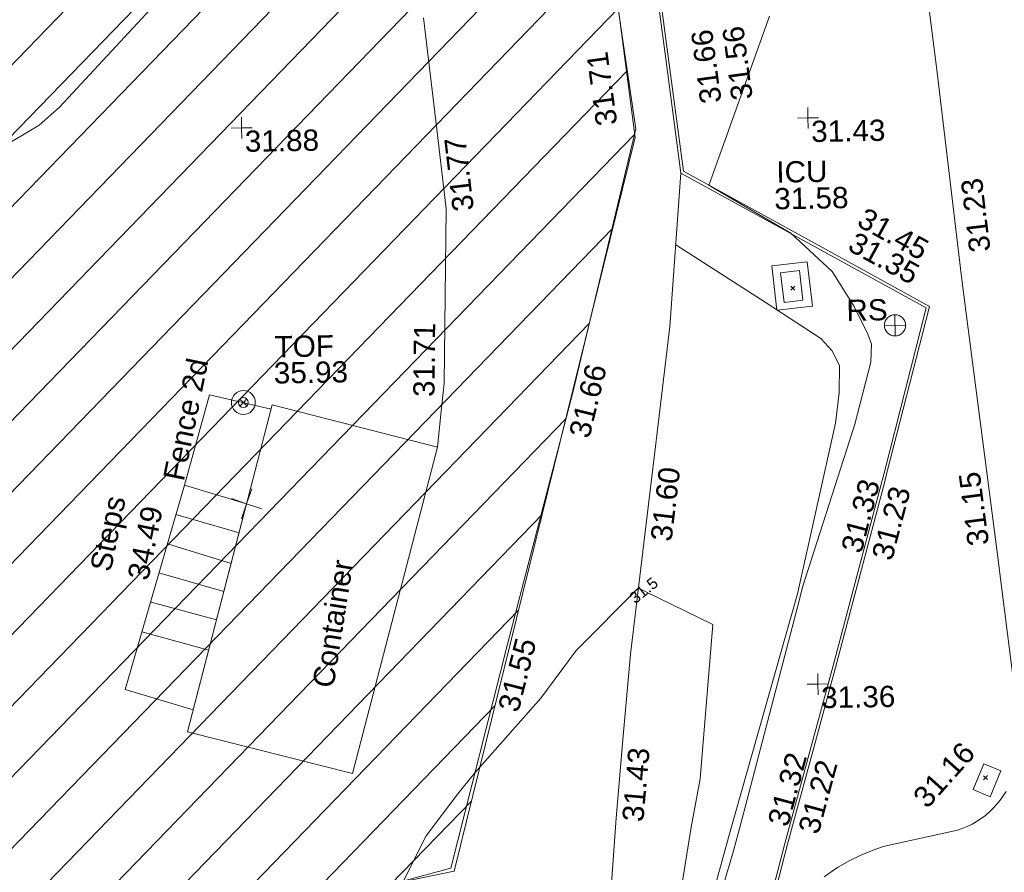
# Model space of a CAD drawing. Header units: millimetres. Extents: x -287732 to 520720, y -103372 to 287754.
# Tile 313 of 380: x 201567 to 218949, y 135038 to 150097. Entities that reach past the tile are written whole.
import ezdxf

# ---------------------------------------------------------------- set-up
doc = ezdxf.new("R2010")
doc.units = ezdxf.units.MM
doc.linetypes.add('IMPORT-HIDDEN2 _3_', pattern=[4762.5, 3175, -1587.5])
doc.linetypes.add('IMPORT-UG_ELEC_STREET LIGHTING_QLB2 _2_', pattern=[2700, 1500, -300.0000000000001, 0, -250, 150, -300.0000000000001, 0, -200])
for name, color, linetype, lineweight, true_color in [('00__TOPO__TOP_OF_FENCE_SYMBOL', 7, 'Continuous', 9, 0x666666), ('00_TOPO_FURN_SIGN', 7, 'Continuous', 9, 0x666666), ('00_UAV_CONCRETE', 9, 'Continuous', 9, 0x808080), ('00_UAV_FENCE', 7, 'Continuous', 9, 0x264c2f), ('00_UAV_FENCE_2D', 7, 'Continuous', 9, 0x264c2f), ('00_UAV_FORM_LINES', 7, 'Continuous', 9, 0x666666), ('00_UAV_FURN_SIGN', 6, 'Continuous', 9, 0xff00ff), ('00_UAV_KERB_BOTTOM', 1, 'Continuous', 9, 0xff0000), ('00_UAV_KERB_TOP', 7, 'Continuous', 9, 0xa500a5), ('00_UAV_LEVEL_SPOT', 7, 'Continuous', 9, 0x666666), ('00_UAV_PARKING', 4, 'Continuous', 9, 0x00ffff), ('00_UAV_SERV_GULLY', 7, 'Continuous', 9, 0x5252a5), ('00_UAV_SERV_IC', 5, 'Continuous', 9, 0x0000ff), ('00_UAV_STEPS', 7, 'Continuous', 9, 0x666666), ('00_UAV_TOP_OF_FENCE', 6, 'Continuous', 9, 0xff00ff), ('01_DTM_CONTOUR_MNR', 7, 'Continuous', 9, 0xa5a552), ('01_DTM_CONTOUR_MNR_LABELS', 7, 'Continuous', 9, 0xa5a552), ('12333-PUM-2D-U-0001-C01 - Rev2_REVIT IMPORT_dwg', 7, 'Continuous', 9, 0x767676), ('PUM-CHAMBER EXTENTS', 6, 'IMPORT-HIDDEN2 _3_', 9, 0xff00ff), ('PUM-UNABLE TO SURVEY', 190, 'Continuous', 9, 0x7f00ff)]:
    doc.layers.add(name, color=color, linetype=linetype, lineweight=lineweight, true_color=true_color)
for name, color, linetype, lineweight in [('00_UAV_CONTAINER', 7, 'Continuous', 9), ('00_UAV_SURFACE', 7, 'Continuous', 9), ('GEN-TEXT', 7, 'Continuous', 9)]:
    doc.layers.add(name, color=color, linetype=linetype, lineweight=lineweight)
doc.styles.add('Swis721 Lt BT_1', font='swissl.ttf', dxfattribs={"height": 200})
doc.styles.add('Swis721 Lt BT_2', font='swissl.ttf', dxfattribs={"height": 375})

# ---------------------------------------------------------------- blocks, each defined once
blk = doc.blocks.new('12333-PUM-2D-U-0001-C01 - Rev2_REVIT IMPORT_dwg_MSL_RoadSign_SYM-2077242-Site Location Plan Proposed')
at = {"layer": '00_TOPO_FURN_SIGN', "color": 254, "true_color": 0xcccccc}
for p, q in [((-0.2287617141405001, -500.0000000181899), (-0.2287617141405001, 499.9999999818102)), ((-500.2287617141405, 0), (499.7712382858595, 0))]:
    blk.add_line(p, q, dxfattribs=at)
blk.add_circle((-0.2287617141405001, 0), 500.0000000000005, dxfattribs=at)
blk = doc.blocks.new('12333-PUM-2D-U-0001-C01 - Rev2_REVIT IMPORT_dwg_MSL_Node_Linework_1-2077247-Site Location Plan Proposed')
at = {"layer": '00_UAV_STEPS', "color": 254, "true_color": 0xcccccc, "flags": 128}
for points in [[(256.5421955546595, 704.8438894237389), (0, 0), (-704.8438894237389, 256.5421955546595)], [(704.8438894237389, -256.5421955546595), (0, 0), (-256.5421955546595, -704.8438894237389)]]:
    blk.add_lwpolyline(points, dxfattribs=at)
blk = doc.blocks.new('12333-PUM-2D-U-0001-C01 - Rev2_REVIT IMPORT_dwg_MSL_Node_LineworkTOF-2077248-Site Location Plan Proposed')
at = {"layer": '00__TOPO__TOP_OF_FENCE_SYMBOL', "color": 254, "true_color": 0xcccccc, "flags": 128}
for points in [[(165.3591892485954, 165.3591892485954), (0, 0), (-165.3591892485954, 165.3591892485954)], [(165.3591892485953, -165.3591892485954), (0, 0), (-165.3591892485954, -165.3591892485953)]]:
    blk.add_lwpolyline(points, dxfattribs=at)
at = {"layer": '00__TOPO__TOP_OF_FENCE_SYMBOL', "color": 254, "true_color": 0xcccccc}
for radius in [562.5594001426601, 233.853208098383]:
    blk.add_circle((0, 0), radius, dxfattribs=at)
blk = doc.blocks.new('12333-PUM-2D-U-0001-C01 - Rev2_REVIT IMPORT_dwg_UAV-2077255-Site Location Plan Proposed')
at = {"layer": '00_UAV_LEVEL_SPOT', "color": 254, "true_color": 0xcccccc, "flags": 128}
for points in [[(500.0000000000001, 0), (0, 0), (0, 500.0000000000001)], [(0, -500.0000000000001), (0, 0), (-500.0000000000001, 0)]]:
    blk.add_lwpolyline(points, dxfattribs=at)
blk = doc.blocks.new('12333-PUM-2D-U-0001-C01 - Rev2_REVIT IMPORT_dwg_MGS62954_T2_Galway_ITM_3d_Rev1-2077680-Site Location Plan Proposed')
at = {"layer": '00_UAV_CONCRETE', "color": 254, "true_color": 0xcccccc, "flags": 128}
blk.add_lwpolyline([(534119943.6530001, 725697462.774), (534120020.6530001, 725696676.774), (534119390.6656227, 725696615.0576794), (534119313.6656227, 725697401.0576795)], close=True, dxfattribs=at)
at = {"layer": '00_UAV_CONTAINER', "color": 254, "true_color": 0xcccccc, "flags": 128}
blk.add_lwpolyline([(534108860.311, 725689352.8785), (534110454.311, 725695096.8785), (534113356.3110001, 725694303.8785), (534111758.3110001, 725688565.8785)], close=True, dxfattribs=at)
at = {"layer": '00_UAV_FENCE', "color": 254, "true_color": 0xcccccc, "flags": 128}
blk.add_lwpolyline([(534114553.873535, 725720679.9188492), (534114952.7900001, 725716698.6395001), (534115066.0952614, 725715711.0433478), (534115463.7900001, 725712244.6395), (534115627.3845999, 725710744.8716956), (534116006.7900002, 725707266.6395), (534116198.1602979, 725705780.1131842), (534116835.937072, 725700825.9903733), (534116960.311, 725699859.8785), (534115953.3150575, 725695962.9479376), (534115769.311, 725695250.8785001), (534114630.6823692, 725691142.6329396), (534114529.3110002, 725690776.8785), (534113464.311, 725686864.8784999), (534112917.2098656, 725686724.0475677), (534111137.3110002, 725686265.8785001), (534108066.5445354, 725685517.0495839), (534107352.311, 725685342.8784999), (534103927.8740001, 725684823.1450002)], dxfattribs=at)
at = {"layer": '00_UAV_FENCE_2D', "color": 254, "true_color": 0xcccccc, "flags": 128}
blk.add_lwpolyline([(534108880.3110001, 725693710.8785), (534109348.311, 725695297.8785), (534110434.0899269, 725695024.0115963)], dxfattribs=at)
at = {"layer": '00_UAV_FORM_LINES', "color": 254, "true_color": 0xcccccc, "flags": 128}
blk.add_lwpolyline([(534117626.3381698, 725697803.2528993), (534119185.311, 725696762.8784999), (534120158.311, 725696104.8785001), (534120347.311, 725695888.8785001), (534120478.311, 725695620.8785001), (534120468.3110001, 725695136.8785), (534120391.311, 725694599.8785), (534119669.3110001, 725691597.8785), (534118404.311, 725687421.8785), (534117744.311, 725685172.8785), (534117613.3110001, 725684812.8785), (534117460.311, 725684575.8784999), (534117341.3110001, 725684375.8785), (534117103.311, 725684153.8785001), (534116839.311, 725683981.8785), (534116058.6530001, 725683882.7739999)], dxfattribs=at)
at = {"layer": '00_UAV_KERB_BOTTOM', "color": 254, "true_color": 0xcccccc, "flags": 128}
blk.add_lwpolyline([(534117393.6255001, 725702506.7915003), (534117557.3537491, 725701082.9404781), (534117785.6255001, 725699097.7915001), (534120386.0158411, 725697609.0045614), (534122087.6255001, 725696634.7915002), (534121284.0863377, 725693707.0930426), (534121243.6530001, 725693559.774), (534120315.6530002, 725690286.7740002), (534119913.4315583, 725688898.6631132), (534119415.653, 725687180.7740002), (534118838.6530001, 725685093.774), (534118791.3194866, 725684904.6343244), (534118755.9555534, 725684712.8957769), (534118732.7007661, 725684519.3150618), (534118721.6332021, 725684324.1131606), (534118722.8580043, 725684129.1445009), (534118727.7332522, 725684058.7174454), (534118736.3225732, 725683934.6374732), (534118756.6530001, 725683774.774), (534119135.6530002, 725680700.7740002), (534119333.7450456, 725679096.1732526), (534119441.9064115, 725678220.0360612)], dxfattribs=at)
at = {"layer": '00_UAV_KERB_TOP', "color": 254, "true_color": 0xcccccc, "flags": 128}
blk.add_lwpolyline([(534117343.9238005, 725702501.3320494), (534117506.1676008, 725701090.3904282), (534117738.8411013, 725699066.961951), (534120305.8899017, 725697597.2638581), (534122029.1517684, 725696610.6543795), (534121232.2203448, 725693707.0312463), (534121195.4917787, 725693573.210555), (534120267.5884286, 725690300.5514339), (534119861.372771, 725688898.6560644), (534119367.5428863, 725687194.3942626), (534118790.2976042, 725685106.5070808), (534118742.4338273, 725684915.2485285), (534118706.4998873, 725684720.4194802), (534118682.9637417, 725684524.4966453), (534118682.7774443, 725684522.3863846), (534118671.6243178, 725684325.3703468), (534118672.8688617, 725684127.2591226), (534118677.6410295, 725684058.321143), (534118686.5410372, 725683929.7530437), (534118707.0404362, 725683768.5608975), (534119086.0287455, 725680694.6557202), (534119283.4172621, 725679095.753749), (534119392.2062801, 725678214.5323977)], dxfattribs=at)
at = {"layer": '00_UAV_PARKING', "color": 254, "true_color": 0xcccccc, "flags": 128}
blk.add_lwpolyline([(534113243.3110001, 725701888.8785), (534113443.8404932, 725699919.1425767), (534113587.311, 725698509.8785), (534113495.3110001, 725695428.8784999), (534113434.1240752, 725694933.6605805), (534113356.3110001, 725694303.8785)], dxfattribs=at)
at = {"layer": '00_UAV_SERV_GULLY', "color": 254, "true_color": 0xcccccc, "flags": 128}
blk.add_lwpolyline([(534122705.6530001, 725688088.774), (534122905.6530002, 725688542.774), (534123204.231658, 725688411.2415515), (534123004.2316581, 725687957.2415515)], close=True, dxfattribs=at)
at = {"layer": '00_UAV_SERV_IC', "color": 254, "true_color": 0xcccccc, "flags": 128}
blk.add_lwpolyline([(534119801.6530001, 725697306.774), (534119852.6530001, 725696783.7740002), (534119520.3653867, 725696751.3711927), (534119469.3653868, 725697274.3711926)], close=True, dxfattribs=at)
at = {"layer": '00_UAV_STEPS', "color": 254, "true_color": 0xcccccc}
for p, q in [((534108720.5845589, 725693194.1756831), (534109830.9197102, 725692850.4797735)), ((534108560.6479479, 725692676.7929828), (534109681.515377, 725692312.0992908)), ((534108403.5792097, 725692168.6876318), (534109544.8191289, 725691819.5125604)), ((534108259.311, 725691654.8784999), (534109406.3340347, 725691320.4796982)), ((534108082.1664166, 725691128.9418367), (534109258.0737593, 725690786.221843))]:
    blk.add_line(p, q, dxfattribs=at)
at = {"layer": '00_UAV_STEPS', "color": 254, "true_color": 0xcccccc, "flags": 128}
blk.add_lwpolyline([(534107769.311, 725690116.8785), (534108880.3110001, 725693710.8785), (534109972.3543692, 725693360.141431), (534108967.6315855, 725689739.6096435)], close=True, dxfattribs=at)
at = {"layer": '00_UAV_SURFACE', "color": 254, "true_color": 0xcccccc, "flags": 128}
for points in [[(534120054.2553489, 725686596.8213005), (534120235.6530001, 725686718.7740002), (534120304.3500625, 725686760.7886997), (534120495.5498071, 725686866.7142702), (534120693.0233844, 725686960.4252894), (534120895.9914562, 725687041.5519224), (534121103.6530001, 725687109.774), (534122418.6530002, 725687376.774), (534122504.7768515, 725687404.6538094), (534122592.4221207, 725687439.1213171), (534122677.7302095, 725687479.0241033), (534122708.2677343, 725687495.7206123), (534122760.3644454, 725687524.2046894), (534122839.9987093, 725687574.4847687), (534122916.3187206, 725687629.6659086), (534122989.0232794, 725687689.5303341), (534123057.8254541, 725687753.8417882), (534123122.4537137, 725687822.3464622), (534123182.6530001, 725687894.7740002), (534123236.6839888, 725687968.6439238), (534123287.4717743, 725688047.9553553)], [(534123508.6530002, 725689478.774), (534123213.2305275, 725692180.4923568), (534123212.6530002, 725692185.774), (534122723.6530001, 725696545.774), (534122662.1339337, 725697149.3761891), (534122293.6530002, 725700764.7740002), (534122145.3082206, 725702120.3599124), (534121766.6255001, 725705580.7915002), (534121624.1465514, 725707090.9574785), (534121509.6255002, 725708304.7915002), (534121043.185101, 725712054.1049786), (534120995.7365, 725712435.5035002), (534120517.3910529, 725717021.7021168), (534120510.7365002, 725717085.5035002), (534120154.7365, 725720356.5035001), (534119973.317086, 725721988.0633637), (534119706.7365001, 725724385.5035001), (534119411.7552998, 725726952.6371888), (534119299.7365, 725727927.5035001), (534118987.7365, 725730690.5035001), (534118821.7846175, 725731911.409681), (534118516.1087185, 725734160.2639198)], [(534117738.8411013, 725699066.961951), (534117497.6530001, 725696357.7740002), (534117184.7016305, 725694101.229914), (534117117.6530001, 725693617.7740003), (534116699.6530001, 725690584.774), (534116549.1644946, 725689145.6653785), (534116397.6530001, 725687696.7740002), (534116083.9751624, 725684167.6669992), (534116058.6530001, 725683882.774), (534116072.1099803, 725683297.7239317)]]:
    blk.add_lwpolyline(points, dxfattribs=at)
at = {"layer": '01_DTM_CONTOUR_MNR', "color": 254, "true_color": 0xcccccc, "flags": 128}
for points in [[(534108430.0000002, 725702123.1250001), (534106789.9033816, 725700420.0000001), (534106430.0000002, 725700109.45), (534105722.834891, 725699712.8348911), (534104430.0000002, 725699207.2582481), (534102809.0123458, 725698799.0123458), (534102430.0000002, 725698729.5238096), (534100430.0000002, 725698420.0000001), (534098430.0000002, 725698020), (534097894.2857143, 725697884.2857145), (534096430.0000002, 725697348.5714285), (534095168.6409434, 725696762.9404379), (534094430.0000002, 725696420.0000001), (534092430.0000002, 725695491.4285716), (534090904.8062016, 725694894.8062017), (534090430.0000002, 725694762.8571428), (534088430.0000002, 725694420.0000001)], [(534119349.6060444, 725701810.1406986), (534118413.708517, 725699330.079142), (534118230, 725698840.0000001), (534118306.7821193, 725698796.5123876), (534119660.0000001, 725697970.0000002), (534120377.2683097, 725697282.1636063), (534120759.1253928, 725696654.2593148), (534120990.2530889, 725696164.394181), (534121053.185577, 725695986.0991751), (534121031.6970114, 725695669.2914145), (534120731.484819, 725694577.6285402), (534120634.6699532, 725694288.8764795), (534119759.6209477, 725691715.3942922), (534119705.1021506, 725691523.9453406), (534118678.6066979, 725687849.0841123), (534118547.1342914, 725687385.1124878), (534118457.1273074, 725687081.630565), (534117853.9442688, 725685163.4888989)], [(534117410.1984583, 725685792.6850004), (534117719.8030635, 725687515.2275711), (534117891.2320682, 725688365.7098029), (534118162.9797048, 725691082.4374747), (534116958.0138819, 725691699.7840266), (534116860, 725691750.0000001), (534115741.2794233, 725690668.3613435), (534115102.8288413, 725689836.5172029), (534113920.0000001, 725688540.0000001), (534113611.9873922, 725688175.708914), (534113038.9853312, 725687442.206858), (534112622.6786016, 725686651.9020642)]]:
    blk.add_lwpolyline(points, dxfattribs=at)
at = {"xscale": 0.375, "yscale": 0.375, "zscale": 0.375}
for name, p in [('12333-PUM-2D-U-0001-C01 - Rev2_REVIT IMPORT_dwg_UAV-2077255-Site Location Plan Proposed', (534110000.0000001, 725700000)), ('12333-PUM-2D-U-0001-C01 - Rev2_REVIT IMPORT_dwg_UAV-2077255-Site Location Plan Proposed', (534120000, 725700000)), ('12333-PUM-2D-U-0001-C01 - Rev2_REVIT IMPORT_dwg_MSL_RoadSign_SYM-2077242-Site Location Plan Proposed', (534121472.3967857, 725696311.8785)), ('12333-PUM-2D-U-0001-C01 - Rev2_REVIT IMPORT_dwg_MSL_Node_LineworkTOF-2077248-Site Location Plan Proposed', (534109945.9161052, 725695149.3008059)), ('12333-PUM-2D-U-0001-C01 - Rev2_REVIT IMPORT_dwg_MSL_Node_Linework_1-2077247-Site Location Plan Proposed', (534109972.3543692, 725693360.141431)), ('12333-PUM-2D-U-0001-C01 - Rev2_REVIT IMPORT_dwg_UAV-2077255-Site Location Plan Proposed', (534120000, 725690000.0000001))]:
    blk.add_blockref(name, p, dxfattribs=at)
at = {"layer": '00_UAV_CONTAINER', "color": 251, "true_color": 0x666666, "insert": (534111076.8510678, 725690130.2647455), "char_height": 375, "width": 2621.390807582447, "attachment_point": 1, "rotation": 80.05892342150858, "line_spacing_factor": 1.005061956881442, "style": 'Swis721 Lt BT_2'}
blk.add_mtext('Container', dxfattribs=at)
at = {"layer": '00_UAV_FENCE', "color": 251, "true_color": 0x666666, "char_height": 375, "width": 1495.902363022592, "attachment_point": 1, "line_spacing_factor": 1.005061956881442, "style": 'Swis721 Lt BT_2'}
for s, insert, rotation in [('31.71', (534116261.9211699, 725699904.9884955), 96.80299245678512), ('31.66', (534115677.5661274, 725694486.2662994), 75.24618896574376), ('31.55', (534114340.9225063, 725689673.5911971), 74.67145091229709)]:
    blk.add_mtext(s, dxfattribs=dict(at, insert=insert, rotation=rotation))
at = {"layer": '00_UAV_FENCE_2D', "color": 251, "true_color": 0x666666, "insert": (534108502.6394363, 725693844.649108), "char_height": 375, "width": 2545.408465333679, "attachment_point": 1, "rotation": 77.46373214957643, "line_spacing_factor": 1.005061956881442, "style": 'Swis721 Lt BT_2'}
blk.add_mtext('Fence 2d', dxfattribs=at)
at = {"layer": '00_UAV_FURN_SIGN', "color": 251, "true_color": 0x666666, "insert": (534120618.6202055, 725696779.3792372), "char_height": 375, "width": 783.5679044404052, "attachment_point": 1, "line_spacing_factor": 1.005061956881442, "style": 'Swis721 Lt BT_2'}
blk.add_mtext('RS', dxfattribs=at)
at = {"layer": '00_UAV_KERB_BOTTOM', "color": 251, "true_color": 0x666666, "char_height": 375, "width": 1495.902363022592, "attachment_point": 1, "line_spacing_factor": 1.005061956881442, "style": 'Swis721 Lt BT_2'}
for s, insert, rotation in [('31.56', (534118661.3194659, 725700316.6122609), 96.55961582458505), ('31.35', (534120823.6284072, 725697990.7301415), 330.20780948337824), ('31.23', (534120983.3733136, 725692240.2542318), 74.24393556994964), ('31.22', (534119602.1125369, 725687433.000317), 73.84043345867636)]:
    blk.add_mtext(s, dxfattribs=dict(at, insert=insert, rotation=rotation))
at = {"layer": '00_UAV_KERB_TOP', "color": 251, "true_color": 0x666666, "char_height": 375, "width": 1495.902363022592, "attachment_point": 1, "line_spacing_factor": 1.005061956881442, "style": 'Swis721 Lt BT_2'}
for s, insert, rotation in [('31.66', (534118108.0387871, 725700266.326495), 96.55961583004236), ('31.45', (534120994.6148866, 725698417.5950513), 330.2078094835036), ('31.33', (534120444.9373277, 725692377.5235075), 74.23718615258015), ('31.32', (534119064.6189243, 725687573.6537137), 73.84043345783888)]:
    blk.add_mtext(s, dxfattribs=dict(at, insert=insert, rotation=rotation))
at = {"layer": '00_UAV_LEVEL_SPOT', "char_height": 375, "width": 1495.902363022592, "attachment_point": 1, "line_spacing_factor": 1.005061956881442, "style": 'Swis721 Lt BT_2'}
for s, insert in [('31.88', (534110051.8765643, 725699949.1441548)), ('31.43', (534120051.8765643, 725699949.1441548)), ('31.36', (534120051.8765643, 725689949.1441547))]:
    blk.add_mtext(s, dxfattribs=dict(at, insert=insert))
at = {"layer": '00_UAV_PARKING', "color": 251, "true_color": 0x666666, "char_height": 375, "width": 1495.902363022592, "attachment_point": 1, "line_spacing_factor": 1.005061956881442, "style": 'Swis721 Lt BT_2'}
for s, insert, rotation in [('31.77', (534113703.8141761, 725698440.6709522), 95.81298485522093), ('31.71', (534112946.0352568, 725695197.3302037), 88.40710547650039)]:
    blk.add_mtext(s, dxfattribs=dict(at, insert=insert, rotation=rotation))
at = {"layer": '00_UAV_SERV_IC', "color": 251, "true_color": 0x666666, "char_height": 375, "attachment_point": 1, "line_spacing_factor": 1.005061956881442, "style": 'Swis721 Lt BT_2'}
for s, insert, width in [('ICU', (534119424.3892564, 725699241.8685975), 1021.012723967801), ('31.58', (534119379.5611059, 725698771.4895966), 1495.902363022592)]:
    blk.add_mtext(s, dxfattribs=dict(at, insert=insert, width=width))
at = {"layer": '00_UAV_STEPS', "char_height": 375, "attachment_point": 1, "rotation": 77.46373214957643, "line_spacing_factor": 1.005061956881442, "style": 'Swis721 Lt BT_2'}
for s, insert, width in [('Steps', (534107185.7910401, 725692263.9368694), 1552.889119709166), ('34.49', (534107843.2719339, 725692099.9812468), 1495.902363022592)]:
    blk.add_mtext(s, dxfattribs=dict(at, insert=insert, width=width))
at = {"layer": '00_UAV_SURFACE', "color": 251, "true_color": 0x666666, "char_height": 375, "width": 1495.902363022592, "attachment_point": 1, "line_spacing_factor": 1.005061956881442, "style": 'Swis721 Lt BT_2'}
for s, insert, rotation in [('31.23', (534122810.1346353, 725697559.6294917), 95.81948456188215), ('31.60', (534117087.9096933, 725692602.1443741), 82.12921821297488), ('31.15', (534122693.2251397, 725692373.745458), 96.39847543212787), ('31.16', (534121614.5968047, 725688005.5029174), 47.2751184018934), ('31.43', (534116502.1516795, 725687649.0578095), 84.03024054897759)]:
    blk.add_mtext(s, dxfattribs=dict(at, insert=insert, rotation=rotation))
at = {"layer": '00_UAV_TOP_OF_FENCE', "color": 251, "true_color": 0x666666, "char_height": 375, "attachment_point": 1, "line_spacing_factor": 1.005061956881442, "style": 'Swis721 Lt BT_2'}
for s, insert, width in [('TOF', (534110514.6923154, 725696312.3599316), 1163.479615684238), ('35.93', (534110492.2686737, 725695848.9832268), 1495.902363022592)]:
    blk.add_mtext(s, dxfattribs=dict(at, insert=insert, width=width))
at = {"layer": '01_DTM_CONTOUR_MNR_LABELS', "color": 251, "true_color": 0x666666, "insert": (534116892.7609228, 725691789.1631912), "char_height": 200, "width": 620.5117196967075, "attachment_point": 2, "rotation": 37.608443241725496, "line_spacing_factor": 1.005061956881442, "style": 'Swis721 Lt BT_1'}
blk.add_mtext('31.5', dxfattribs=at)
blk = doc.blocks.new('12333-PUM-2D-U-0001-C01 - Rev2_REVIT IMPORT_dwg-1620468-Site Location Plan Proposed')
at = {"layer": 'PUM-CHAMBER EXTENTS', "true_color": 0xfff4d4}
h = blk.add_hatch(dxfattribs=at)
h.set_pattern_fill('FP_14', style=0, pattern_type=2)
h.set_pattern_definition([(45, (-533641079.65, -725615854.3560001), (-618.7184335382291, 618.7184335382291), [])])
h.paths.add_polyline_path([(403919.3501528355, 57112.64382128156), (422583.3501528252, 59059.64382132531), (425379.3501529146, 57266.64382137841), (446445.3501529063, 59135.64382132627), (445962.3501528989, 65972.64382138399), (472441.3501528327, 70954.64382134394), (475862.3501529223, 83851.64382134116), (472404.350152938, 114549.6438213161), (470529.3501529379, 123488.6438213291), (451569.3501528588, 121705.6438213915), (448766.3501529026, 118521.6438213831), (443614.3501529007, 118196.6438213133), (441393.3501528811, 120608.6438213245), (437801.3501529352, 120123.6438213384), (427379.3501529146, 117955.6438213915), (414454.3501528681, 116426.6438212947), (403467.3501529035, 115261.6438213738), (398244.3501529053, 114380.6438213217), (392331.3501528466, 110751.6438213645), (389433.3501529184, 106835.6438212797), (388966.3501528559, 103227.6438213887), (391008.3501528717, 96414.64382130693), (397227.3501529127, 88458.64382130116), (396038.3501528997, 85269.64382128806), (397110.6486418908, 81772.81873260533), (398121.3501528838, 78636.6438213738), (399845.3501529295, 78913.64382137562), (400589.3501528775, 74987.64382128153), (403820.5567114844, 57642.95396067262)])
at = {"layer": 'GEN-TEXT', "color": 253, "true_color": 0xaaaaaa}
for p, q in [((478566.9948138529, 81109.2884822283), (478637.7054919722, 81179.9991603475)), ((478637.7054919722, 81109.2884822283), (478566.9948138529, 81179.9991603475)), ((481815.9948138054, 72406.28848224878), (481886.7054919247, 72476.999160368)), ((481886.7054919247, 72406.28848224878), (481815.9948138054, 72476.999160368))]:
    blk.add_line(p, q, dxfattribs=at)
at = {"layer": 'PUM-UNABLE TO SURVEY', "color": 7, "true_color": 0xfff4d4, "flags": 128}
for points in [[(399850.5491070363, 78886.20955548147), (399845.3501529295, 78913.64382137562), (398121.3501528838, 78636.6438213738), (397043.3501529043, 81981.64382134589), (396038.3501528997, 85269.6438212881), (397227.3501529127, 88458.64382130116), (391008.3501528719, 96414.64382130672), (388966.3501528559, 103227.6438213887), (389433.3501529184, 106835.6438212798), (392331.3501528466, 110751.6438213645), (398244.3501529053, 114380.6438213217), (403467.3501529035, 115261.6438213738), (414454.3501528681, 116426.6438212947), (427379.3501529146, 117955.6438213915), (437801.3501529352, 120123.6438213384), (441393.3501528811, 120608.6438213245), (443614.3501529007, 118196.6438213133), (448766.3501529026, 118521.6438213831), (451569.3501528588, 121705.6438213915), (470529.3501529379, 123488.6438213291), (472404.350152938, 114549.6438213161), (475862.3501529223, 83851.64382134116), (472441.3501528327, 70954.64382134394)], [(472441.3501528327, 70954.64382134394), (445962.3501528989, 65972.64382138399), (446445.3501529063, 59135.64382132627), (425379.3501529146, 57266.64382137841), (422583.3501528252, 59059.64382132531), (403919.3501528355, 57112.64382128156), (400589.3501528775, 74987.6438212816), (400192.1137844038, 77083.81315296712)]]:
    blk.add_lwpolyline(points, dxfattribs=at)
blk.add_blockref('12333-PUM-2D-U-0001-C01 - Rev2_REVIT IMPORT_dwg_MGS62954_T2_Galway_ITM_3d_Rev1-2077680-Site Location Plan Proposed', (-533641079.6498471, -725615854.3561786))

msp = doc.modelspace()

# ---------------------------------------------------------------- block references
at = {"layer": '12333-PUM-2D-U-0001-C01 - Rev2_REVIT IMPORT_dwg', "color": 254, "linetype": 'IMPORT-UG_ELEC_STREET LIGHTING_QLB2 _2_', "true_color": 0xffd4d4, "rotation": 0.9999999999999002}
msp.add_blockref('12333-PUM-2D-U-0001-C01 - Rev2_REVIT IMPORT_dwg-1620468-Site Location Plan Proposed', (-261895.0770586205, 55869.5817132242), dxfattribs=at)

doc.saveas('drawing.dxf')
